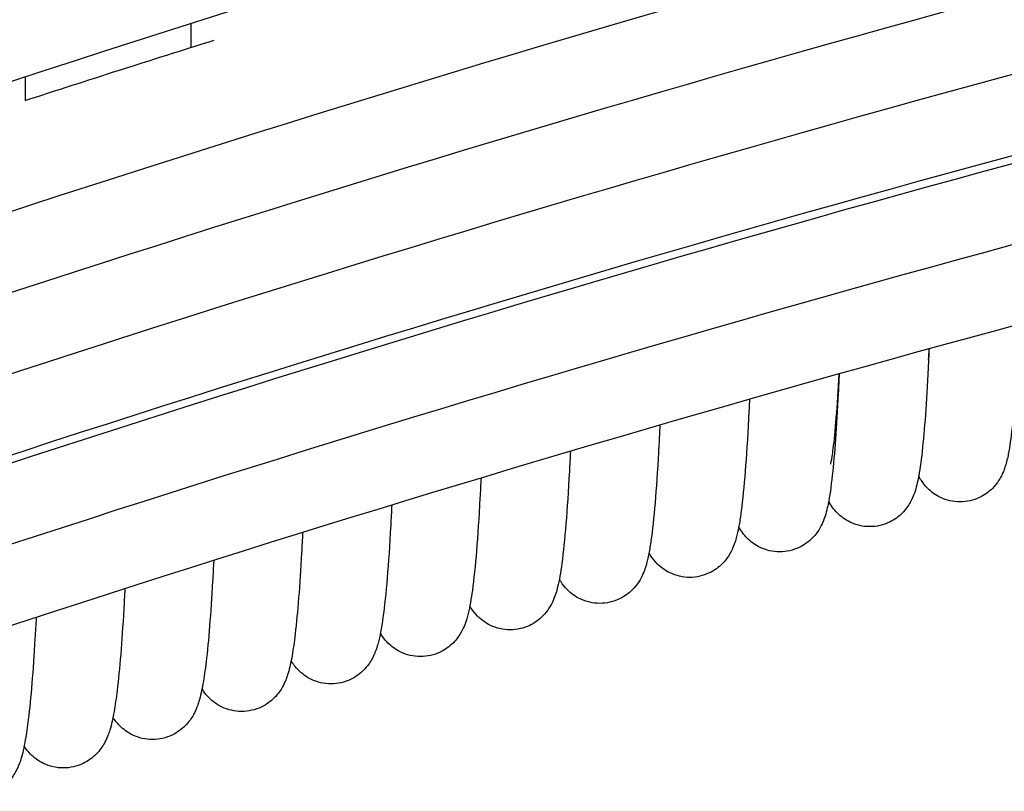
# Model space of a CAD drawing. Header units: millimetres. Extents: x -31695 to -19845, y -5614 to 7253.
# Tile 392 of 432: x -22440 to -22402, y 5445 to 5475. Entities that reach past the tile are written whole.
import ezdxf

# ---------------------------------------------------------------- set-up
doc = ezdxf.new("R2010")
doc.units = ezdxf.units.MM
doc.layers.add('2d', color=7, linetype='Continuous', true_color=0x000000)

msp = doc.modelspace()

# ---------------------------------------------------------------- linework, layer by layer
at = {"layer": '2d', "linetype": 'Continuous', "lineweight": -3}
for points, degree in [([(-22314.855, 5497.797), (-22364.206, 5490.092), (-22412.791, 5477.795), (-22459.952, 5461.026)], 3), ([(-22314.855, 5494.59), (-22363.53, 5486.99), (-22411.459, 5474.924), (-22458.012, 5458.506)], 3), ([(-22314.855, 5491.383), (-22363.482, 5483.79), (-22411.364, 5471.74), (-22457.873, 5455.347)], 3), ([(-22380.179, 5489.939), (-22406.24, 5483.622), (-22431.996, 5475.997), (-22457.344, 5467.083)], 3), ([(-22314.855, 5488.176), (-22363.434, 5480.591), (-22411.271, 5468.556), (-22457.737, 5452.188)], 3), ([(-22314.855, 5487.859), (-22362.068, 5480.487), (-22408.58, 5468.913), (-22453.814, 5453.242)], 3), ([(-22314.855, 5484.652), (-22361.993, 5477.292), (-22408.432, 5465.743), (-22453.598, 5450.109)], 3), ([(-22314.855, 5481.445), (-22361.681, 5474.133), (-22407.818, 5462.688), (-22452.702, 5447.212)], 3), ([(-22433.638, 5474.067), (-22433.638, 5474.537), (-22433.638, 5475.007)], 2), ([(-22440.197, 5471.968), (-22437.711, 5472.776), (-22435.221, 5473.571), (-22432.728, 5474.353)], 3), ([(-22440.197, 5472.896), (-22440.197, 5472.432), (-22440.197, 5471.968)], 2), ([(-22421.996, 5463.528), (-22421.996, 5463.527), (-22421.996, 5463.527), (-22421.996, 5463.527)], 3), ([(-22404.497, 5461.744), (-22404.489, 5461.879), (-22404.481, 5462.018), (-22404.474, 5462.159)], 3)]:
    msp.add_open_spline(points, degree=degree, dxfattribs=at)
for points, knots in [([(-22400.923, 5463.13), (-22400.934, 5462.876), (-22400.945, 5462.629), (-22400.957, 5462.388), (-22401.026, 5460.994), (-22401.105, 5459.885), (-22401.245, 5458.623), (-22401.288, 5458.307), (-22401.377, 5457.854), (-22401.418, 5457.676), (-22401.485, 5457.466), (-22401.505, 5457.408), (-22401.547, 5457.301), (-22401.567, 5457.253), (-22401.627, 5457.126), (-22401.671, 5457.043), (-22401.794, 5456.854), (-22401.873, 5456.75), (-22401.978, 5456.646), (-22402.114, 5456.509), (-22402.283, 5456.383), (-22402.72, 5456.175), (-22402.983, 5456.113), (-22403.259, 5456.113), (-22403.529, 5456.113), (-22403.791, 5456.175), (-22404.227, 5456.383), (-22404.396, 5456.509), (-22404.532, 5456.646), (-22404.637, 5456.751), (-22404.716, 5456.854), (-22404.823, 5457.019), (-22404.858, 5457.08), (-22404.888, 5457.138)], [11.738371, 11.738371, 11.738371, 11.738371, 12.762474, 12.762474, 12.762474, 18.608816, 18.608816, 21.487295, 21.487295, 22.879416, 22.879416, 23.367348, 23.367348, 23.73279, 23.73279, 24.268025, 24.268025, 24.851165, 24.851165, 24.851165, 25.605799, 25.605799, 26.491216, 26.491216, 26.491216, 27.368591, 27.368591, 28.123194, 28.123194, 28.123194, 28.706078, 28.706078, 29.096363, 29.096363, 29.096363, 29.096363]), ([(-22404.478, 5462.158), (-22404.489, 5461.902), (-22404.501, 5461.652), (-22404.513, 5461.409), (-22404.582, 5460.042), (-22404.66, 5458.949), (-22404.801, 5457.668), (-22404.847, 5457.337), (-22404.947, 5456.836), (-22405.006, 5456.588), (-22405.123, 5456.291), (-22405.163, 5456.199), (-22405.294, 5455.965), (-22405.391, 5455.82), (-22405.541, 5455.669), (-22405.677, 5455.532), (-22405.846, 5455.405), (-22406.285, 5455.197), (-22406.548, 5455.135), (-22406.823, 5455.135), (-22407.094, 5455.135), (-22407.356, 5455.197), (-22407.793, 5455.405), (-22407.962, 5455.532), (-22408.098, 5455.669), (-22408.249, 5455.82), (-22408.346, 5455.965), (-22408.445, 5456.143)], [11.729404, 11.729404, 11.729404, 11.729404, 12.769845, 12.769845, 12.769845, 18.598121, 18.598121, 21.656167, 21.656167, 23.401084, 23.401084, 24.070068, 24.070068, 24.920321, 24.920321, 24.920321, 25.683902, 25.683902, 26.577649, 26.577649, 26.577649, 27.463408, 27.463408, 28.226958, 28.226958, 28.226958, 29.077597, 29.077597, 29.077597, 29.077597]), ([(-22408.028, 5461.17), (-22408.04, 5460.912), (-22408.052, 5460.659), (-22408.064, 5460.414), (-22408.133, 5459.074), (-22408.211, 5457.997), (-22408.353, 5456.697), (-22408.401, 5456.352), (-22408.505, 5455.839), (-22408.564, 5455.595), (-22408.68, 5455.3), (-22408.72, 5455.208), (-22408.851, 5454.972), (-22408.949, 5454.827), (-22409.1, 5454.675), (-22409.236, 5454.539), (-22409.405, 5454.412), (-22409.844, 5454.203), (-22410.107, 5454.141), (-22410.383, 5454.141), (-22410.654, 5454.141), (-22410.916, 5454.203), (-22411.354, 5454.412), (-22411.523, 5454.539), (-22411.66, 5454.675), (-22411.811, 5454.827), (-22411.908, 5454.972), (-22411.997, 5455.132)], [11.720335, 11.720335, 11.720335, 11.720335, 12.768522, 12.768522, 12.768522, 18.452658, 18.452658, 21.628327, 21.628327, 23.347268, 23.347268, 24.02117, 24.02117, 24.874661, 24.874661, 24.874661, 25.640848, 25.640848, 26.535482, 26.535482, 26.535482, 27.422246, 27.422246, 28.188403, 28.188403, 28.188403, 29.042262, 29.042262, 29.042262, 29.042262]), ([(-22408.366, 5457.603), (-22408.36, 5457.626), (-22408.332, 5457.748), (-22408.293, 5457.997), (-22408.279, 5458.097), (-22408.184, 5458.847), (-22408.101, 5459.882), (-22408.03, 5461.17)], [3.592592, 3.592592, 3.592592, 3.592592, 5.602043, 5.602043, 6.659527, 6.659527, 12.626542, 12.626542, 12.626542, 12.626542]), ([(-22411.574, 5460.166), (-22411.586, 5459.905), (-22411.598, 5459.65), (-22411.611, 5459.402), (-22411.692, 5457.836), (-22411.784, 5456.642), (-22411.926, 5455.556), (-22411.953, 5455.376), (-22412.009, 5455.062), (-22412.035, 5454.933), (-22412.103, 5454.657), (-22412.152, 5454.484), (-22412.269, 5454.209), (-22412.323, 5454.1), (-22412.468, 5453.877), (-22412.547, 5453.772), (-22412.654, 5453.666), (-22412.79, 5453.529), (-22412.959, 5453.402), (-22413.399, 5453.193), (-22413.662, 5453.13), (-22413.938, 5453.13), (-22414.21, 5453.131), (-22414.472, 5453.193), (-22414.911, 5453.402), (-22415.08, 5453.529), (-22415.216, 5453.666), (-22415.322, 5453.772), (-22415.402, 5453.877), (-22415.496, 5454.02), (-22415.521, 5454.063), (-22415.544, 5454.104)], [11.711162, 11.711162, 11.711162, 11.711162, 12.765948, 12.765948, 12.765948, 19.352517, 19.352517, 20.862771, 20.862771, 22.127307, 22.127307, 23.484991, 23.484991, 24.232725, 24.232725, 24.824893, 24.824893, 24.824893, 25.592839, 25.592839, 26.487374, 26.487374, 26.487374, 27.374162, 27.374162, 28.142079, 28.142079, 28.142079, 28.733997, 28.733997, 29.004051, 29.004051, 29.004051, 29.004051]), ([(-22415.115, 5459.146), (-22415.127, 5458.882), (-22415.139, 5458.624), (-22415.153, 5458.374), (-22415.235, 5456.807), (-22415.329, 5455.613), (-22415.472, 5454.536), (-22415.498, 5454.363), (-22415.553, 5454.051), (-22415.579, 5453.92), (-22415.649, 5453.635), (-22415.701, 5453.455), (-22415.822, 5453.176), (-22415.874, 5453.07), (-22416.016, 5452.851), (-22416.096, 5452.746), (-22416.203, 5452.64), (-22416.339, 5452.503), (-22416.509, 5452.375), (-22416.949, 5452.166), (-22417.212, 5452.104), (-22417.489, 5452.104), (-22417.761, 5452.104), (-22418.023, 5452.166), (-22418.462, 5452.375), (-22418.632, 5452.503), (-22418.768, 5452.64), (-22418.875, 5452.746), (-22418.955, 5452.851), (-22419.044, 5452.988), (-22419.066, 5453.025), (-22419.086, 5453.061)], [11.701883, 11.701883, 11.701883, 11.701883, 12.767112, 12.767112, 12.767112, 19.351145, 19.351145, 20.786435, 20.786435, 22.073755, 22.073755, 23.482842, 23.482842, 24.211624, 24.211624, 24.812491, 24.812491, 24.812491, 25.584978, 25.584978, 26.48265, 26.48265, 26.48265, 27.37267, 27.37267, 28.145128, 28.145128, 28.145128, 28.745736, 28.745736, 28.978719, 28.978719, 28.978719, 28.978719]), ([(-22418.65, 5458.11), (-22418.663, 5457.843), (-22418.676, 5457.582), (-22418.689, 5457.329), (-22418.773, 5455.762), (-22418.868, 5454.568), (-22419.012, 5453.499), (-22419.037, 5453.334), (-22419.092, 5453.025), (-22419.119, 5452.891), (-22419.191, 5452.597), (-22419.244, 5452.41), (-22419.369, 5452.127), (-22419.42, 5452.024), (-22419.56, 5451.81), (-22419.64, 5451.705), (-22419.747, 5451.597), (-22419.883, 5451.46), (-22420.053, 5451.333), (-22420.494, 5451.123), (-22420.757, 5451.06), (-22421.034, 5451.06), (-22421.307, 5451.061), (-22421.569, 5451.124), (-22422.009, 5451.333), (-22422.179, 5451.46), (-22422.315, 5451.597), (-22422.422, 5451.705), (-22422.502, 5451.81), (-22422.587, 5451.941), (-22422.606, 5451.971), (-22422.623, 5452.001)], [11.692494, 11.692494, 11.692494, 11.692494, 12.768279, 12.768279, 12.768279, 19.349729, 19.349729, 20.709968, 20.709968, 22.01991, 22.01991, 23.480658, 23.480658, 24.190354, 24.190354, 24.800132, 24.800132, 24.800132, 25.577211, 25.577211, 26.478072, 26.478072, 26.478072, 27.371369, 27.371369, 28.14842, 28.14842, 28.14842, 28.757933, 28.757933, 28.953809, 28.953809, 28.953809, 28.953809]), ([(-22422.181, 5457.057), (-22422.194, 5456.787), (-22422.207, 5456.524), (-22422.221, 5456.269), (-22422.306, 5454.701), (-22422.402, 5453.506), (-22422.547, 5452.446), (-22422.572, 5452.288), (-22422.626, 5451.983), (-22422.653, 5451.846), (-22422.721, 5451.569), (-22422.766, 5451.413), (-22422.859, 5451.175), (-22422.901, 5451.08), (-22423.034, 5450.84), (-22423.132, 5450.693), (-22423.286, 5450.539), (-22423.423, 5450.402), (-22423.592, 5450.274), (-22424.034, 5450.064), (-22424.298, 5450.001), (-22424.575, 5450.001), (-22424.848, 5450.002), (-22425.11, 5450.064), (-22425.551, 5450.274), (-22425.72, 5450.402), (-22425.857, 5450.539), (-22425.993, 5450.675), (-22426.085, 5450.806), (-22426.156, 5450.926)], [11.682994, 11.682994, 11.682994, 11.682994, 12.769449, 12.769449, 12.769449, 19.301294, 19.301294, 20.577212, 20.577212, 21.900086, 21.900086, 23.167285, 23.167285, 23.888136, 23.888136, 24.788995, 24.788995, 24.788995, 25.570718, 25.570718, 26.474817, 26.474817, 26.474817, 27.371438, 27.371438, 28.153135, 28.153135, 28.153135, 28.948405, 28.948405, 28.948405, 28.948405]), ([(-22425.707, 5455.988), (-22425.72, 5455.716), (-22425.733, 5455.45), (-22425.748, 5455.192), (-22425.834, 5453.623), (-22425.932, 5452.429), (-22426.078, 5451.377), (-22426.101, 5451.227), (-22426.154, 5450.925), (-22426.183, 5450.784), (-22426.252, 5450.503), (-22426.297, 5450.345), (-22426.373, 5450.151), (-22426.39, 5450.11), (-22426.433, 5450.015), (-22426.46, 5449.959), (-22426.568, 5449.767), (-22426.666, 5449.619), (-22426.82, 5449.464), (-22426.957, 5449.327), (-22427.126, 5449.199), (-22427.569, 5448.989), (-22427.833, 5448.926), (-22428.11, 5448.926), (-22428.383, 5448.926), (-22428.646, 5448.989), (-22429.088, 5449.199), (-22429.257, 5449.327), (-22429.394, 5449.464), (-22429.523, 5449.594), (-22429.613, 5449.718), (-22429.683, 5449.834)], [11.671279, 11.671279, 11.671279, 11.671279, 12.77066, 12.77066, 12.77066, 19.304723, 19.304723, 20.50682, 20.50682, 21.852812, 21.852812, 23.135696, 23.135696, 23.46555, 23.46555, 23.867383, 23.867383, 24.776165, 24.776165, 24.776165, 25.562583, 25.562583, 26.469969, 26.469969, 26.469969, 27.369963, 27.369963, 28.156355, 28.156355, 28.156355, 28.917803, 28.917803, 28.917803, 28.917803]), ([(-22429.227, 5454.903), (-22429.241, 5454.628), (-22429.255, 5454.359), (-22429.269, 5454.099), (-22429.342, 5452.798), (-22429.425, 5451.737), (-22429.542, 5450.742), (-22429.561, 5450.589), (-22429.601, 5450.302), (-22429.622, 5450.169), (-22429.666, 5449.915), (-22429.689, 5449.798), (-22429.74, 5449.569), (-22429.769, 5449.452), (-22429.825, 5449.266), (-22429.852, 5449.186), (-22429.901, 5449.06), (-22429.92, 5449.014), (-22429.965, 5448.917), (-22429.991, 5448.866), (-22430.096, 5448.677), (-22430.194, 5448.529), (-22430.349, 5448.373), (-22430.486, 5448.236), (-22430.656, 5448.108), (-22431.098, 5447.897), (-22431.363, 5447.834), (-22431.641, 5447.834), (-22431.914, 5447.835), (-22432.177, 5447.897), (-22432.619, 5448.108), (-22432.789, 5448.236), (-22432.926, 5448.373), (-22433.049, 5448.497), (-22433.136, 5448.615), (-22433.204, 5448.726)], [11.663648, 11.663648, 11.663648, 11.663648, 12.771799, 12.771799, 12.771799, 18.244614, 18.244614, 19.309023, 19.309023, 20.364248, 20.364248, 21.406749, 21.406749, 22.409508, 22.409508, 23.09464, 23.09464, 23.45905, 23.45905, 23.833398, 23.833398, 24.748105, 24.748105, 24.748105, 25.53927, 25.53927, 26.449994, 26.449994, 26.449994, 27.353407, 27.353407, 28.144546, 28.144546, 28.144546, 28.870461, 28.870461, 28.870461, 28.870461]), ([(-22432.742, 5453.803), (-22432.756, 5453.524), (-22432.771, 5453.253), (-22432.785, 5452.989), (-22432.859, 5451.688), (-22432.943, 5450.627), (-22433.062, 5449.631), (-22433.082, 5449.478), (-22433.123, 5449.191), (-22433.144, 5449.057), (-22433.188, 5448.803), (-22433.211, 5448.686), (-22433.263, 5448.455), (-22433.293, 5448.338), (-22433.349, 5448.155), (-22433.375, 5448.079), (-22433.424, 5447.953), (-22433.445, 5447.903), (-22433.491, 5447.804), (-22433.515, 5447.756), (-22433.618, 5447.571), (-22433.717, 5447.422), (-22433.873, 5447.266), (-22434.009, 5447.129), (-22434.179, 5447), (-22434.623, 5446.789), (-22434.888, 5446.726), (-22435.166, 5446.726), (-22435.44, 5446.727), (-22435.703, 5446.79), (-22436.146, 5447), (-22436.316, 5447.129), (-22436.453, 5447.266), (-22436.569, 5447.383), (-22436.654, 5447.496), (-22436.721, 5447.602)], [11.653314, 11.653314, 11.653314, 11.653314, 12.772979, 12.772979, 12.772979, 18.241768, 18.241768, 19.305423, 19.305423, 20.359215, 20.359215, 21.400788, 21.400788, 22.404049, 22.404049, 23.057957, 23.057957, 23.459509, 23.459509, 23.808864, 23.808864, 24.735833, 24.735833, 24.735833, 25.531795, 25.531795, 26.445906, 26.445906, 26.445906, 27.352787, 27.352787, 28.148723, 28.148723, 28.148723, 28.844514, 28.844514, 28.844514, 28.844514]), ([(-22436.252, 5452.685), (-22436.266, 5452.404), (-22436.281, 5452.13), (-22436.296, 5451.864), (-22436.371, 5450.563), (-22436.457, 5449.501), (-22436.595, 5448.352), (-22436.634, 5448.08), (-22436.702, 5447.692), (-22436.727, 5447.565), (-22436.782, 5447.325), (-22436.812, 5447.207), (-22436.868, 5447.027), (-22436.893, 5446.955), (-22436.941, 5446.831), (-22436.964, 5446.778), (-22437.011, 5446.678), (-22437.034, 5446.632), (-22437.136, 5446.449), (-22437.235, 5446.3), (-22437.391, 5446.143), (-22437.528, 5446.005), (-22437.698, 5445.877), (-22438.142, 5445.665), (-22438.407, 5445.602), (-22438.686, 5445.602), (-22438.96, 5445.603), (-22439.224, 5445.666), (-22439.667, 5445.877), (-22439.837, 5446.005), (-22439.974, 5446.143), (-22440.085, 5446.254), (-22440.167, 5446.361), (-22440.232, 5446.462)], [11.643821, 11.643821, 11.643821, 11.643821, 12.774163, 12.774163, 12.774163, 18.228409, 18.228409, 20.277361, 20.277361, 21.392304, 21.392304, 22.397333, 22.397333, 23.020175, 23.020175, 23.447257, 23.447257, 23.784078, 23.784078, 24.724211, 24.724211, 24.724211, 25.525021, 25.525021, 26.44257, 26.44257, 26.44257, 27.352965, 27.352965, 28.15375, 28.15375, 28.15375, 28.819858, 28.819858, 28.819858, 28.819858]), ([(-22439.757, 5451.553), (-22439.771, 5451.268), (-22439.786, 5450.991), (-22439.802, 5450.722), (-22439.878, 5449.421), (-22439.964, 5448.358), (-22440.104, 5447.22), (-22440.142, 5446.956), (-22440.21, 5446.564), (-22440.237, 5446.429), (-22440.295, 5446.179), (-22440.326, 5446.061), (-22440.382, 5445.884), (-22440.405, 5445.816), (-22440.452, 5445.695), (-22440.475, 5445.642), (-22440.522, 5445.541), (-22440.546, 5445.495), (-22440.648, 5445.311), (-22440.747, 5445.161), (-22440.904, 5445.003), (-22441.041, 5444.866), (-22441.211, 5444.737), (-22441.656, 5444.525), (-22441.921, 5444.462), (-22442.2, 5444.462), (-22442.475, 5444.462), (-22442.739, 5444.526), (-22443.183, 5444.737), (-22443.353, 5444.866), (-22443.49, 5445.003), (-22443.595, 5445.108), (-22443.674, 5445.21), (-22443.737, 5445.306)], [11.633398, 11.633398, 11.633398, 11.633398, 12.77535, 12.77535, 12.77535, 18.221148, 18.221148, 20.191561, 20.191561, 21.381104, 21.381104, 22.38881, 22.38881, 22.980437, 22.980437, 23.415326, 23.415326, 23.758027, 23.758027, 24.711891, 24.711891, 24.711891, 25.517599, 25.517599, 26.438636, 26.438636, 26.438636, 27.352594, 27.352594, 28.158278, 28.158278, 28.158278, 28.7942, 28.7942, 28.7942, 28.7942])]:
    msp.add_open_spline(points, degree=3, knots=knots, dxfattribs=at)

doc.saveas('drawing.dxf')
